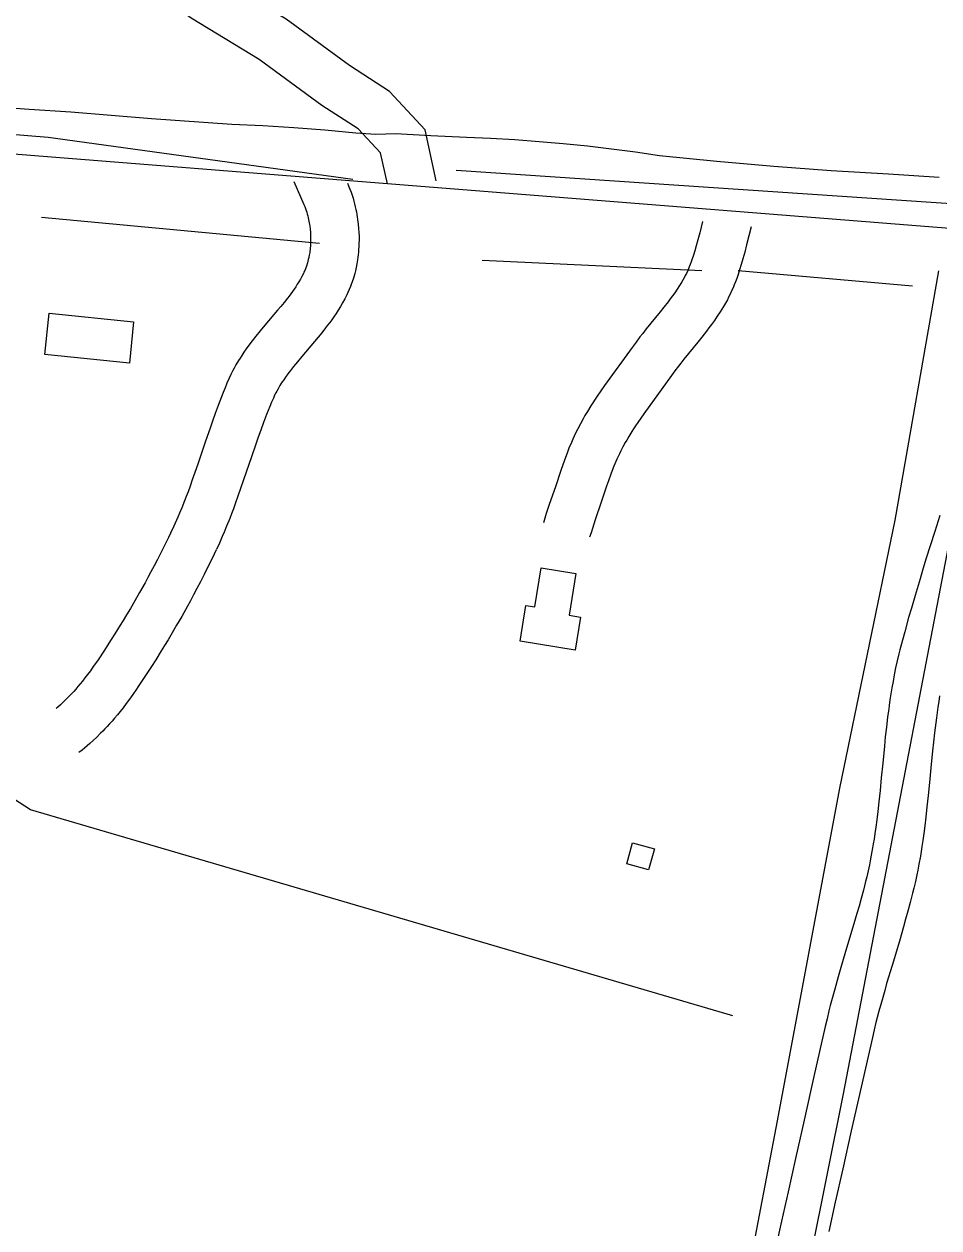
# Model space of a CAD drawing. Extents: x 3146026 to 3183936, y 897894 to 923344.
# Drawn here: x 3153370 to 3153937, y 912560 to 913306 of the extents above; entities that cross this region are included whole.
import ezdxf

# ---------------------------------------------------------------- set-up
doc = ezdxf.new("R2010")
doc.units = 0
for name, color, linetype in [('V-BLDG-OTLN', 7, 'Continuous'), ('V-LEVE-TOET', 7, 'Continuous'), ('V-ROAD-CNTR', 7, 'Continuous'), ('V-TOPO-SHOR', 7, 'Continuous')]:
    doc.layers.add(name, color=color, linetype=linetype)

msp = doc.modelspace()

# ---------------------------------------------------------------- linework, layer by layer
at = {"layer": 'V-BLDG-OTLN'}
for points in [[(3153438.17, 913121.3), (3153435.52, 913095.75), (3153383.22, 913101.18), (3153385.87, 913126.72)], [(3153711.67, 912918.15), (3153677.65, 912923.7), (3153681.26, 912945.83), (3153686.8, 912944.93), (3153690.74, 912969.09), (3153712.25, 912965.58), (3153708.03, 912939.72), (3153715, 912938.59)], [(3153757.19, 912782.05), (3153743.67, 912785.88), (3153747.34, 912798.85), (3153760.87, 912795.01)]]:
    msp.add_lwpolyline(points, close=True, dxfattribs=at)
at = {"layer": 'V-LEVE-TOET'}
msp.add_lwpolyline([(3153937.27, 913210.72), (3153905.89, 913212.8), (3153870.37, 913214.96), (3153834.88, 913217.57), (3153799.42, 913220.64), (3153764.01, 913224.17), (3153749.15, 913226.36), (3153734.25, 913228.34), (3153719.32, 913230.08), (3153704.36, 913231.61), (3153689.38, 913232.91), (3153674.38, 913233.98), (3153659.38, 913234.82), (3153644.37, 913235.44), (3153622.41, 913236.63), (3153600.47, 913237.82), (3153594.33, 913237.5), (3153588.19, 913237.46), (3153582.04, 913237.7), (3153575.93, 913238.22), (3153556.74, 913240.05), (3153537.53, 913241.54), (3153518.29, 913242.7), (3153499.04, 913243.53), (3153449.15, 913247.15), (3153399.29, 913251.1), (3153373.53, 913252.84), (3153347.79, 913254.8)], dxfattribs=at)
at = {"layer": 'V-ROAD-CNTR'}
for points in [[(3153595.42, 913206.79), (3153591.22, 913225.92), (3153577.34, 913240.89), (3153554.87, 913255.4), (3153516.04, 913283.74), (3153473.75, 913309.42), (3153446.76, 913329.16), (3153439.57, 913336.54)], [(3153625.7, 913208.74), (3153618.77, 913240.33), (3153596.77, 913264.05), (3153571.86, 913280.13), (3153532.7, 913308.72), (3153492.73, 913333)], [(3155617.9, 913039.1), (3155519.54, 913054.07), (3153038.64, 913250.95)], [(3153537.47, 913208.22), (3153543.69, 913193.94), (3153544.17, 913192.74), (3153544.62, 913191.54), (3153545.02, 913190.35), (3153545.39, 913189.19), (3153545.73, 913188.04), (3153546.03, 913186.91), (3153546.3, 913185.81), (3153546.54, 913184.73), (3153546.76, 913183.67), (3153546.95, 913182.64), (3153547.11, 913181.64), (3153547.25, 913180.72), (3153547.49, 913178.75), (3153547.66, 913176.95), (3153547.76, 913175.26), (3153547.82, 913173.68), (3153547.83, 913172.2), (3153547.81, 913170.82), (3153547.75, 913169.53), (3153547.68, 913168.33), (3153547.59, 913167.21), (3153547.48, 913166.17), (3153547.36, 913165.2), (3153547.25, 913164.36), (3153546.96, 913162.63), (3153546.68, 913161.2), (3153546.41, 913159.97), (3153546.14, 913158.92), (3153545.89, 913158.01), (3153545.67, 913157.28), (3153545.22, 913155.87), (3153544.87, 913154.9), (3153544.62, 913154.23), (3153544.17, 913153.15), (3153543.7, 913152.09), (3153543.33, 913151.31), (3153542.43, 913149.54), (3153541.51, 913147.87), (3153540.56, 913146.24), (3153539.59, 913144.66), (3153538.59, 913143.12), (3153537.57, 913141.63), (3153536.54, 913140.17), (3153535.51, 913138.75), (3153534.47, 913137.36), (3153533.46, 913136.04), (3153531.35, 913133.38), (3153529.31, 913130.88), (3153527.34, 913128.53), (3153519.52, 913119.32), (3153516.51, 913115.72), (3153513.88, 913112.48), (3153511.59, 913109.57), (3153509.61, 913106.95), (3153507.9, 913104.61), (3153506.44, 913102.51), (3153505.18, 913100.63), (3153504.1, 913098.95), (3153503.14, 913097.42), (3153501.6, 913094.82), (3153500.46, 913092.77), (3153499.61, 913091.15), (3153498.44, 913088.78), (3153497.34, 913086.4), (3153496.02, 913083.34), (3153494.81, 913080.43), (3153493.66, 913077.61), (3153492.56, 913074.85), (3153490.54, 913069.57), (3153488.7, 913064.59), (3153487.03, 913059.93), (3153485.5, 913055.55), (3153482.72, 913047.41), (3153477.93, 913033.26), (3153476.13, 913028.04), (3153474.54, 913023.5), (3153473.12, 913019.56), (3153471.87, 913016.14), (3153470.75, 913013.17), (3153469.77, 913010.62), (3153467.98, 913006.12), (3153466.61, 913002.81), (3153465.57, 913000.38), (3153463.95, 912996.7), (3153462.23, 912992.98)], [(3153570.58, 913207.32), (3153571.37, 913205.52), (3153572.16, 913203.55), (3153572.87, 913201.62), (3153573.52, 913199.74), (3153574.1, 913197.91), (3153574.62, 913196.11), (3153575.09, 913194.37), (3153575.51, 913192.66), (3153575.88, 913191.01), (3153576.21, 913189.39), (3153576.5, 913187.83), (3153576.75, 913186.3), (3153576.98, 913184.76), (3153577.32, 913181.95), (3153577.57, 913179.25), (3153577.73, 913176.7), (3153577.81, 913174.32), (3153577.83, 913172.08), (3153577.8, 913169.98), (3153577.72, 913168.01), (3153577.6, 913166.17), (3153577.46, 913164.45), (3153577.3, 913162.84), (3153577.12, 913161.33), (3153576.91, 913159.86), (3153576.49, 913157.3), (3153576.04, 913155.01), (3153575.59, 913153.01), (3153575.15, 913151.27), (3153574.74, 913149.77), (3153574.33, 913148.4), (3153573.62, 913146.19), (3153573.01, 913144.49), (3153572.51, 913143.18), (3153571.75, 913141.33), (3153570.94, 913139.52), (3153570.25, 913138.08), (3153568.97, 913135.55), (3153567.63, 913133.1), (3153566.28, 913130.79), (3153564.93, 913128.6), (3153563.58, 913126.53), (3153562.25, 913124.57), (3153560.93, 913122.7), (3153559.64, 913120.92), (3153558.37, 913119.23), (3153557.12, 913117.59), (3153554.72, 913114.57), (3153552.44, 913111.78), (3153550.29, 913109.2), (3153542.46, 913099.98), (3153539.66, 913096.64), (3153537.31, 913093.75), (3153535.35, 913091.25), (3153533.71, 913089.08), (3153532.34, 913087.2), (3153531.19, 913085.56), (3153530.24, 913084.14), (3153529.44, 913082.89), (3153528.79, 913081.86), (3153527.63, 913079.9), (3153526.85, 913078.49), (3153526.32, 913077.48), (3153525.52, 913075.87), (3153524.76, 913074.21), (3153523.63, 913071.6), (3153522.54, 913068.98), (3153521.5, 913066.42), (3153520.51, 913063.95), (3153518.62, 913059.01), (3153516.9, 913054.34), (3153515.31, 913049.91), (3153513.85, 913045.73), (3153511.12, 913037.74), (3153506.32, 913023.57), (3153504.47, 913018.19), (3153502.81, 913013.47), (3153501.32, 913009.32), (3153499.99, 913005.68), (3153498.79, 913002.5), (3153497.71, 912999.69), (3153495.78, 912994.85), (3153494.27, 912991.19), (3153493.09, 912988.43), (3153491.29, 912984.35), (3153489.45, 912980.38)], [(3153790.7, 913183.56), (3153788.89, 913176.48), (3153787.77, 913172.17), (3153786.77, 913168.5), (3153785.87, 913165.38), (3153785.05, 913162.73), (3153784.3, 913160.46), (3153783.62, 913158.53), (3153783, 913156.88), (3153782.44, 913155.46), (3153781.93, 913154.24), (3153781.5, 913153.23), (3153780.64, 913151.37), (3153779.99, 913150.05), (3153779.52, 913149.13), (3153778.72, 913147.67), (3153777.88, 913146.23), (3153777.16, 913145.04), (3153776.43, 913143.89), (3153774.9, 913141.56), (3153773.43, 913139.43), (3153772, 913137.43), (3153770.61, 913135.57), (3153769.29, 913133.83), (3153766.68, 913130.49), (3153764.34, 913127.57), (3153755.77, 913117.01), (3153753.56, 913114.23), (3153751.88, 913112.08), (3153749.45, 913108.87), (3153748.21, 913107.17), (3153747.07, 913105.58), (3153729.88, 913081.88), (3153727.67, 913078.72), (3153725.78, 913075.96), (3153724.13, 913073.5), (3153722.71, 913071.32), (3153721.45, 913069.36), (3153719.35, 913065.96), (3153717.79, 913063.33), (3153716.62, 913061.3), (3153714.94, 913058.26), (3153713.32, 913055.16), (3153712.16, 913052.85), (3153711.14, 913050.68), (3153710.21, 913048.64), (3153709.37, 913046.71), (3153707.91, 913043.21), (3153706.7, 913040.13), (3153705.68, 913037.41), (3153704.03, 913032.81), (3153702.83, 913029.35), (3153699.45, 913019.3), (3153695.72, 913008.26), (3153693.86, 913002.63), (3153692.94, 912999.75), (3153692.06, 912996.92)], [(3153820.82, 913180.28), (3153817.94, 913168.99), (3153816.76, 913164.44), (3153815.65, 913160.39), (3153814.61, 913156.78), (3153813.62, 913153.58), (3153812.69, 913150.77), (3153811.82, 913148.29), (3153811, 913146.11), (3153810.24, 913144.19), (3153809.55, 913142.52), (3153808.89, 913141), (3153807.74, 913138.5), (3153806.79, 913136.57), (3153806.02, 913135.07), (3153804.86, 913132.94), (3153803.64, 913130.84), (3153802.63, 913129.2), (3153801.65, 913127.64), (3153799.78, 913124.8), (3153797.97, 913122.17), (3153796.24, 913119.77), (3153794.61, 913117.57), (3153793.06, 913115.52), (3153790.21, 913111.87), (3153787.69, 913108.73), (3153779.15, 913098.22), (3153777.14, 913095.7), (3153775.69, 913093.83), (3153773.52, 913090.96), (3153772.51, 913089.58), (3153771.42, 913088.05), (3153754.31, 913064.47), (3153752.33, 913061.64), (3153750.62, 913059.14), (3153749.16, 913056.95), (3153747.9, 913055.04), (3153746.85, 913053.39), (3153745.01, 913050.41), (3153743.69, 913048.19), (3153742.76, 913046.57), (3153741.36, 913044.04), (3153740.03, 913041.5), (3153739.15, 913039.73), (3153738.35, 913038.04), (3153737.62, 913036.44), (3153736.97, 913034.94), (3153735.73, 913031.97), (3153734.7, 913029.36), (3153733.84, 913027.06), (3153732.32, 913022.84), (3153731.23, 913019.66), (3153727.88, 913009.71), (3153724.17, 912998.76), (3153722.4, 912993.37), (3153721.55, 912990.72), (3153720.7, 912988)], [(3153937.69, 913001.56), (3153934.48, 912991.54), (3153931.71, 912982.75), (3153929.3, 912975.04), (3153927.22, 912968.28), (3153925.41, 912962.34), (3153922.32, 912951.96), (3153920.04, 912944.14), (3153918.36, 912938.24), (3153915.89, 912929.4), (3153913.49, 912920.51), (3153912.89, 912918.19), (3153912.31, 912915.88), (3153911.26, 912911.42), (3153910.3, 912907.06), (3153909.45, 912902.84), (3153908.68, 912898.76), (3153907.98, 912894.8), (3153907.36, 912890.98), (3153906.79, 912887.28), (3153906.27, 912883.75)], [(3153462.31, 912993.16), (3153459.77, 912987.85), (3153457.37, 912982.97), (3153455.08, 912978.42), (3153452.91, 912974.18), (3153450.83, 912970.22), (3153448.87, 912966.52), (3153447, 912963.07), (3153445.24, 912959.86), (3153441.85, 912953.81), (3153438.83, 912948.56), (3153436.15, 912943.98), (3153433.77, 912939.99), (3153431.65, 912936.5), (3153429.79, 912933.47), (3153426.46, 912928.12), (3153423.94, 912924.15), (3153420.07, 912918.17), (3153416.12, 912912.19), (3153415.14, 912910.74), (3153413.18, 912907.9), (3153411.36, 912905.34), (3153409.64, 912903.01), (3153408.01, 912900.88), (3153406.47, 912898.93), (3153405.01, 912897.14), (3153403.62, 912895.49), (3153402.29, 912893.97), (3153401.04, 912892.56), (3153399.84, 912891.26), (3153398.69, 912890.04), (3153397.6, 912888.92), (3153396.59, 912887.9), (3153394.56, 912885.92), (3153392.77, 912884.24), (3153391.14, 912882.77), (3153390.21, 912881.96)], [(3153489.37, 912980.2), (3153486.76, 912974.75), (3153484.23, 912969.62), (3153481.83, 912964.84), (3153479.54, 912960.38), (3153477.37, 912956.22), (3153475.3, 912952.34), (3153473.34, 912948.71), (3153471.47, 912945.31), (3153467.94, 912939.01), (3153464.78, 912933.51), (3153461.97, 912928.71), (3153459.48, 912924.53), (3153457.27, 912920.88), (3153455.31, 912917.69), (3153451.85, 912912.15), (3153449.2, 912907.97), (3153445.18, 912901.76), (3153441.08, 912895.55), (3153439.94, 912893.84), (3153437.75, 912890.67), (3153435.64, 912887.71), (3153433.63, 912884.99), (3153431.7, 912882.47), (3153429.86, 912880.14), (3153428.1, 912877.98), (3153426.41, 912875.98), (3153424.8, 912874.13), (3153423.25, 912872.4), (3153421.78, 912870.8), (3153420.37, 912869.31), (3153419.03, 912867.92), (3153417.72, 912866.6), (3153415.3, 912864.24), (3153413.08, 912862.17), (3153411.1, 912860.37), (3153409.32, 912858.81), (3153407.73, 912857.45), (3153406.29, 912856.25), (3153404.3, 912854.65)], [(3153937.56, 912889.78), (3153936.98, 912886.26), (3153936.46, 912882.84), (3153935.96, 912879.45)], [(3153906.26, 912883.64), (3153905.79, 912880.23), (3153905.35, 912876.86), (3153904.57, 912870.41), (3153903.9, 912864.36), (3153903.31, 912858.7), (3153902.27, 912848.19), (3153901.39, 912839.04), (3153900.61, 912831.1), (3153899.89, 912824.2), (3153899.22, 912818.22), (3153898.59, 912813.02), (3153898, 912808.5), (3153897.45, 912804.57), (3153896.94, 912801.15), (3153896.47, 912798.17), (3153896.04, 912795.6), (3153895.23, 912791.05), (3153894.58, 912787.69), (3153894.08, 912785.21), (3153893.26, 912781.45), (3153892.39, 912777.7), (3153891.71, 912774.94), (3153890.31, 912769.46), (3153888.94, 912764.34), (3153887.6, 912759.53), (3153886.32, 912755.02), (3153883.83, 912746.49), (3153879.32, 912731.44), (3153875.94, 912720.07), (3153874.68, 912715.73), (3153872.53, 912708.16), (3153870.96, 912702.42), (3153869.82, 912698.09), (3153868.98, 912694.81), (3153867.77, 912689.9), (3153866.62, 912685), (3153859.62, 912654.08), (3153853.53, 912627.06), (3153848.23, 912603.39), (3153843.63, 912582.68), (3153839.63, 912564.53), (3153836.16, 912548.65)], [(3153935.98, 912879.56), (3153935.53, 912876.26), (3153935.12, 912873.13), (3153934.37, 912866.95), (3153933.73, 912861.14), (3153933.15, 912855.67), (3153932.13, 912845.28), (3153931.25, 912836.13), (3153930.46, 912828.07), (3153929.72, 912820.98), (3153929.02, 912814.75), (3153928.36, 912809.28), (3153927.73, 912804.48), (3153927.14, 912800.27), (3153926.59, 912796.59), (3153926.08, 912793.35), (3153925.6, 912790.5), (3153924.72, 912785.58), (3153924.01, 912781.86), (3153923.43, 912779.04), (3153922.53, 912774.87), (3153921.56, 912770.71), (3153920.81, 912767.65), (3153919.33, 912761.86), (3153917.88, 912756.46), (3153916.49, 912751.42), (3153915.15, 912746.71), (3153912.59, 912737.98), (3153908.07, 912722.86), (3153904.72, 912711.6), (3153903.51, 912707.44), (3153901.43, 912700.11), (3153899.93, 912694.64), (3153898.85, 912690.55), (3153898.07, 912687.51), (3153896.94, 912682.91), (3153895.86, 912678.27), (3153888.89, 912647.47), (3153882.8, 912620.48), (3153877.51, 912596.86), (3153872.92, 912576.2), (3153868.93, 912558.11)]]:
    msp.add_lwpolyline(points, dxfattribs=at)
at = {"layer": 'V-TOPO-SHOR'}
for p, q in [((3153974.97, 913192.36), (3153638.07, 913215.02)), ((3153381.11, 913186.21), (3153553.43, 913170.07)), ((3153790.31, 913152.95), (3153654.03, 913159.44)), ((3153812.81, 913153.08), (3153920.71, 913143.71))]:
    msp.add_line(p, q, dxfattribs=at)
for points in [[(3153574.06, 913209.44), (3153385.31, 913235.46), (3153165.87, 913253.57), (3153079.7, 913260.92), (3152956.44, 913265.61), (3152855.6, 913267.54), (3152817.18, 913269.28), (3152700.79, 913259.28), (3152400.2, 913227.27), (3152126.02, 913206.18), (3152036.49, 913196.19), (3151984.89, 913193.92), (3151829.93, 913179.86), (3151653.91, 913165.62), (3151531.65, 913152.87), (3151242.1, 913127.1), (3151118.42, 913115.84), (3151003.45, 913104.35), (3150906.81, 913100.36), (3150779.56, 913091.37), (3150722.95, 913091.41), (3150478.79, 913080.41), (3150300.85, 913075.66), (3150277.57, 913073.37)], [(3153936.83, 913152.86), (3153909.73, 912998.58), (3153875.58, 912832.61), (3153836.8, 912626.6), (3153794.87, 912406.99), (3153717.99, 912031.9), (3153668.01, 911788.94), (3153629, 911589.83), (3153570.26, 911297.47), (3153519.75, 911044.67), (3153500.88, 910977.41)], [(3153963.56, 913089.6), (3153877.78, 912643.32), (3153767.54, 912094.62), (3153723.72, 911863.52), (3153636.84, 911430.33), (3153583.55, 911170.45), (3153557.36, 911057.91), (3153555.99, 911005.69), (3153559.92, 910989.62), (3153563.7, 910967.75), (3153617.25, 910961.98), (3153661, 910969.54), (3153691.81, 910981.8), (3153715.47, 910998.59), (3153743.38, 911010.92), (3153790.03, 911018.4), (3153836.52, 911020.08), (3153936.42, 911010.2), (3153957.36, 911006.02)], [(3153809.38, 912691.57), (3153374.36, 912819.14), (3153250.18, 912899.34)]]:
    msp.add_lwpolyline(points, dxfattribs=at)

doc.saveas('drawing.dxf')
